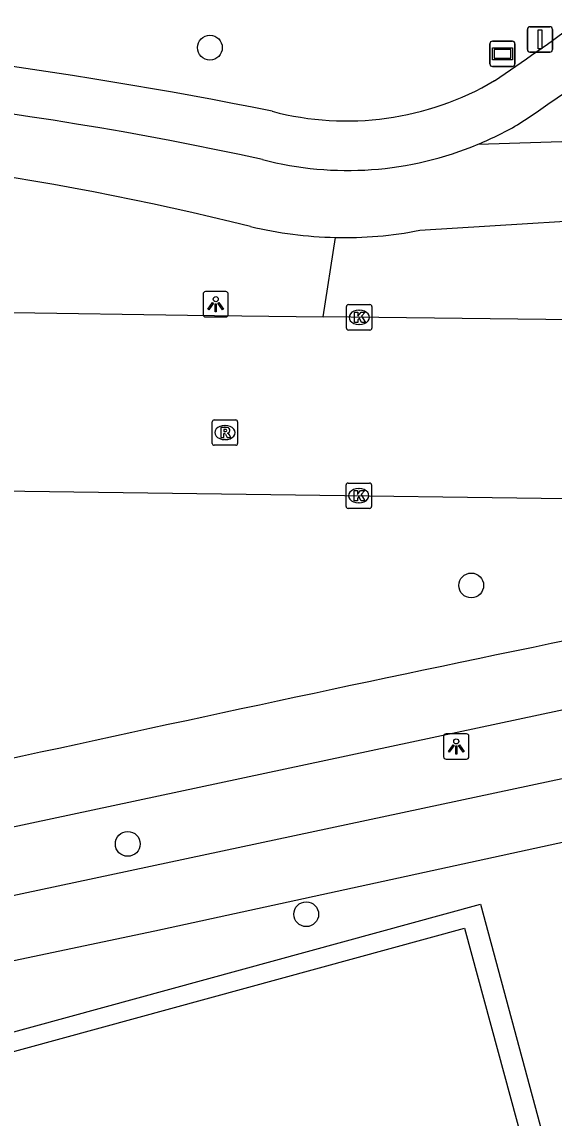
# Model space of a CAD drawing. Extents: x 159053 to 160041, y 380450 to 381422.
# Drawn here: x 159532.72 to 159553.7, y 380777.85 to 380821.08 of the extents above; entities that cross this region are included whole.
import ezdxf

# ---------------------------------------------------------------- set-up
doc = ezdxf.new("R2010")
doc.units = 0
for name, color, linetype in [('IMGEO_Berm_groen', 7, 'Continuous'), ('IMGEO_Boom', 7, 'Continuous'), ('IMGEO_Fietspad_gesloten', 7, 'Continuous'), ('IMGEO_Hek', 7, 'Continuous'), ('IMGEO_Kolk', 7, 'Continuous'), ('IMGEO_Lichtpunt', 7, 'Continuous'), ('IMGEO_Parkeervlak_gesloten', 7, 'Continuous'), ('IMGEO_Rijbaan_lokaal_gesloten', 7, 'Continuous'), ('IMGEO_Rioolput', 7, 'Continuous'), ('IMGEO_Verkeersbordpaal', 7, 'Continuous'), ('IMGEO_Verklikker', 7, 'Continuous'), ('IMGEO_Voetpad_open', 7, 'Continuous')]:
    doc.layers.add(name, color=color, linetype=linetype)

msp = doc.modelspace()

# ---------------------------------------------------------------- linework, layer by layer
at = {"layer": 'IMGEO_Berm_groen'}
for points in [[(159544.602, 380809.444), (159545.079, 380812.581)], [(159508.533, 380774.71), (159511.387, 380775.509), (159550.798, 380786.279), (159553.651, 380775.706)]]:
    msp.add_lwpolyline(points, dxfattribs=at)
at = {"layer": 'IMGEO_Boom'}
for centre in [(159540.13, 380820.065), (159550.437, 380798.854), (159536.89, 380788.661), (159543.929, 380785.888)]:
    msp.add_circle(centre, 0.489, dxfattribs=at)
at = {"layer": 'IMGEO_Fietspad_gesloten'}
for points in [[(159550.715, 380816.255), (159556.893, 380816.451)], [(159548.408, 380812.863), (159558.175, 380813.469), (159563.161, 380813.573)], [(159609.517, 380805.8), (159580.041, 380799.489), (159531.309, 380789.098), (159521.713, 380787.099), (159506.465, 380783.743)]]:
    msp.add_lwpolyline(points, dxfattribs=at)
for centre, radius, start, end in [((159506.951, 380885.428), 82.056, 303.5975, 313.54477), ((159511.888, 380677.042), 141.884, 77.66234, 89.71462), ((159545.575, 380828.532), 13.31, 292.7182, 300.635), ((159513.718, 380700.418), 116.024, 76.02668, 88.5656), ((159545.561, 380828.575), 13.355, 255.4455, 292.7008), ((159545.411, 380828.463), 15.885, 256.6154, 268.8016), ((159545.499, 380827.418), 14.843, 268.3801, 281.3038), ((159959.553, 378841.286), 1996.975, 101.602577, 102.953036)]:
    msp.add_arc(centre, radius, start, end, dxfattribs=at)
at = {"layer": 'IMGEO_Hek'}
msp.add_lwpolyline([(159508.533, 380774.71), (159511.387, 380775.509), (159550.798, 380786.279), (159553.651, 380775.706)], dxfattribs=at)
at = {"layer": 'IMGEO_Kolk'}
for p, q in [((159545.517, 380809.002), (159545.517, 380809.854)), ((159545.592, 380809.928), (159546.444, 380809.928)), ((159546.005, 380809.708), (159546.03, 380809.708)), ((159546.518, 380809.854), (159546.518, 380809.002)), ((159546.444, 380808.928), (159545.592, 380808.928)), ((159546.028, 380809.148), (159546.003, 380809.148)), ((159545.502, 380801.966), (159545.502, 380802.818)), ((159545.577, 380802.892), (159546.429, 380802.892)), ((159546.503, 380802.818), (159546.503, 380801.966)), ((159545.99, 380802.672), (159546.015, 380802.672)), ((159546.429, 380801.892), (159545.577, 380801.892)), ((159546.013, 380802.112), (159545.988, 380802.112))]:
    msp.add_line(p, q, dxfattribs=at)
for points in [[(159545.517, 380809.002), (159545.517, 380809.854)], [(159545.592, 380809.928), (159546.444, 380809.928)], [(159546.518, 380809.854), (159546.518, 380809.002)], [(159545.838, 380809.628), (159545.961, 380809.628), (159545.961, 380809.477), (159546.091, 380809.628), (159546.255, 380809.628), (159546.109, 380809.477), (159546.262, 380809.228), (159546.11, 380809.228), (159546.025, 380809.392), (159545.961, 380809.325), (159545.961, 380809.228), (159545.838, 380809.228), (159545.838, 380809.628)], [(159546.444, 380808.928), (159545.592, 380808.928)], [(159545.502, 380801.966), (159545.502, 380802.818)], [(159545.577, 380802.892), (159546.429, 380802.892)], [(159546.503, 380802.818), (159546.503, 380801.966)], [(159545.823, 380802.592), (159545.946, 380802.592), (159545.946, 380802.441), (159546.076, 380802.592), (159546.24, 380802.592), (159546.094, 380802.441), (159546.247, 380802.192), (159546.095, 380802.192), (159546.01, 380802.356), (159545.946, 380802.289), (159545.946, 380802.192), (159545.823, 380802.192), (159545.823, 380802.592)], [(159546.429, 380801.892), (159545.577, 380801.892)]]:
    msp.add_lwpolyline(points, dxfattribs=at)
for centre, start, end in [((159545.594, 380809.852), 91.552, 178.448), ((159545.594, 380809.852), 91.552, 178.448), ((159546.442, 380809.852), 1.552, 88.448), ((159546.442, 380809.852), 1.552, 88.448), ((159545.594, 380809.004), 181.552, 268.448), ((159545.594, 380809.004), 181.552, 268.448), ((159546.442, 380809.004), 271.552, 358.448), ((159546.442, 380809.004), 271.552, 358.448), ((159545.579, 380802.816), 91.552, 178.448), ((159545.579, 380802.816), 91.552, 178.448), ((159546.427, 380802.816), 1.552, 88.448), ((159546.427, 380802.816), 1.552, 88.448), ((159545.579, 380801.968), 181.552, 268.448), ((159545.579, 380801.968), 181.552, 268.448), ((159546.427, 380801.968), 271.552, 358.448), ((159546.427, 380801.968), 271.552, 358.448)]:
    msp.add_arc(centre, 0.0765, start, end, dxfattribs=at)
for centre, major_axis, ratio, start_param, end_param in [((159546.004, 380809.428), (-0.387, 0.002), 0.722429, 4.712389, 7.853982), ((159546.029, 380809.428), (-0.39, 0.002), 0.717154, 1.570796, 4.712389), ((159545.989, 380802.392), (-0.387, 0.002), 0.722429, 4.712389, 7.853982), ((159546.014, 380802.392), (-0.39, 0.002), 0.717154, 1.570796, 4.712389)]:
    msp.add_ellipse(centre, major_axis=major_axis, ratio=ratio, start_param=start_param, end_param=end_param, dxfattribs=at)
at = {"layer": 'IMGEO_Lichtpunt'}
for p, q in [((159539.86, 380810.346), (159539.86, 380809.539)), ((159539.86, 380810.346), (159539.86, 380809.539)), ((159540.762, 380810.441), (159539.954, 380810.441)), ((159540.762, 380810.441), (159539.954, 380810.441)), ((159540.856, 380809.539), (159540.856, 380810.346)), ((159540.856, 380809.539), (159540.856, 380810.346)), ((159539.954, 380809.445), (159540.762, 380809.445)), ((159539.954, 380809.445), (159540.762, 380809.445)), ((159549.348, 380792.907), (159549.348, 380792.1)), ((159549.348, 380792.907), (159549.348, 380792.1)), ((159550.25, 380793.002), (159549.442, 380793.002)), ((159550.25, 380793.002), (159549.442, 380793.002)), ((159550.344, 380792.1), (159550.344, 380792.907)), ((159550.344, 380792.1), (159550.344, 380792.907)), ((159549.442, 380792.006), (159550.25, 380792.006)), ((159549.442, 380792.006), (159550.25, 380792.006))]:
    msp.add_line(p, q, dxfattribs=at)
for points in [[(159540.234, 380810.01), (159540.273, 380809.982), (159540.085, 380809.72), (159540.047, 380809.747), (159540.234, 380810.01)], [(159540.336, 380809.962), (159540.383, 380809.962), (159540.383, 380809.64), (159540.336, 380809.64), (159540.336, 380809.962)], [(159540.446, 380809.982), (159540.484, 380810.009), (159540.671, 380809.747), (159540.632, 380809.719), (159540.446, 380809.982)], [(159549.722, 380792.571), (159549.761, 380792.543), (159549.573, 380792.281), (159549.535, 380792.308), (159549.722, 380792.571)], [(159549.824, 380792.523), (159549.871, 380792.523), (159549.871, 380792.201), (159549.824, 380792.201), (159549.824, 380792.523)], [(159549.934, 380792.543), (159549.972, 380792.57), (159550.159, 380792.308), (159550.12, 380792.28), (159549.934, 380792.543)]]:
    msp.add_lwpolyline(points, dxfattribs=at)
for centre in [(159540.359, 380810.144), (159549.847, 380792.705)]:
    msp.add_circle(centre, 0.0994, dxfattribs=at)
for centre, start, end in [((159539.954, 380810.346), 90, 180), ((159539.954, 380810.346), 90, 180), ((159540.762, 380810.346), 0, 90), ((159540.762, 380810.346), 0, 90), ((159539.954, 380809.539), 180, 270), ((159539.954, 380809.539), 180, 270), ((159540.762, 380809.539), 270, 0), ((159540.762, 380809.539), 270, 360), ((159549.442, 380792.907), 90, 180), ((159549.442, 380792.907), 90, 180), ((159550.25, 380792.907), 0, 90), ((159550.25, 380792.907), 0, 90), ((159549.442, 380792.1), 180, 270), ((159549.442, 380792.1), 180, 270), ((159550.25, 380792.1), 270, 0), ((159550.25, 380792.1), 270, 360)]:
    msp.add_arc(centre, 0.0946, start, end, dxfattribs=at)
at = {"layer": 'IMGEO_Parkeervlak_gesloten'}
msp.add_lwpolyline([(159510.851, 380770.152), (159509.689, 380774.271), (159550.171, 380785.338), (159557.689, 380757.639), (159529.134, 380750), (159518.45, 380747.142)], dxfattribs=at)
at = {"layer": 'IMGEO_Rijbaan_lokaal_gesloten'}
for points in [[(159521.124, 380809.787), (159525.485, 380809.73), (159539.243, 380809.508), (159544.602, 380809.444)], [(159568.738, 380809.156), (159544.602, 380809.444)], [(159531.854, 380802.585), (159564.839, 380802.14)]]:
    msp.add_lwpolyline(points, dxfattribs=at)
at = {"layer": 'IMGEO_Rioolput'}
for p, q in [((159540.298, 380805.384), (159541.15, 380805.384)), ((159540.223, 380804.458), (159540.223, 380805.31)), ((159540.711, 380805.164), (159540.736, 380805.164)), ((159541.224, 380805.31), (159541.224, 380804.458)), ((159540.734, 380804.604), (159540.709, 380804.604)), ((159541.15, 380804.384), (159540.298, 380804.384))]:
    msp.add_line(p, q, dxfattribs=at)
for points in [[(159540.298, 380805.384), (159541.15, 380805.384)], [(159540.223, 380804.458), (159540.223, 380805.31)], [(159540.812, 380805.082), (159540.56, 380805.084), (159540.56, 380804.684)], [(159540.738, 380805.003), (159540.684, 380805.003), (159540.684, 380804.922)], [(159540.684, 380804.922), (159540.736, 380804.922)], [(159541.224, 380805.31), (159541.224, 380804.458)], [(159540.56, 380804.684), (159540.684, 380804.684), (159540.684, 380804.846), (159540.695, 380804.846)], [(159540.742, 380804.817), (159540.813, 380804.684), (159540.953, 380804.684), (159540.888, 380804.81)], [(159541.15, 380804.384), (159540.298, 380804.384)]]:
    msp.add_lwpolyline(points, dxfattribs=at)
for centre, radius, start, end in [((159540.3, 380805.308), 0.0765, 91.552, 178.448), ((159540.3, 380805.308), 0.0765, 91.552, 178.448), ((159541.148, 380805.308), 0.0765, 1.552, 88.448), ((159541.148, 380805.308), 0.0765, 1.552, 88.448), ((159540.72, 380805.111), 0.19, 274.7715, 282.9687), ((159540.744, 380804.907), 0.0964, 77.0061, 93.1865), ((159540.758, 380804.964), 0.0378, 276.6634, 79.6772), ((159540.811, 380804.972), 0.109, 350.3612, 89.416), ((159540.809, 380804.972), 0.112, 277.5842, 350.9817), ((159540.3, 380804.46), 0.0765, 181.552, 268.448), ((159540.3, 380804.46), 0.0765, 181.552, 268.448), ((159540.694, 380804.793), 0.0533, 26.0293, 88.6989), ((159540.793, 380804.757), 0.108, 29.5134, 73.7905), ((159541.148, 380804.46), 0.0765, 271.552, 358.448), ((159541.148, 380804.46), 0.0765, 271.552, 358.448)]:
    msp.add_arc(centre, radius, start, end, dxfattribs=at)
for centre, major_axis, ratio, start_param, end_param in [((159540.71, 380804.884), (-0.387, 0.002), 0.722429, 4.712389, 7.853982), ((159540.735, 380804.884), (-0.39, 0.002), 0.717154, 1.570796, 4.712389)]:
    msp.add_ellipse(centre, major_axis=major_axis, ratio=ratio, start_param=start_param, end_param=end_param, dxfattribs=at)
at = {"layer": 'IMGEO_Verkeersbordpaal'}
for p, q in [((159552.753, 380820.886), (159553.543, 380820.886)), ((159553.543, 380820.886), (159552.753, 380820.886)), ((159552.653, 380819.986), (159552.653, 380820.786)), ((159552.653, 380820.786), (159552.653, 380819.986)), ((159553.643, 380820.786), (159553.643, 380819.986)), ((159553.643, 380819.986), (159553.643, 380820.786)), ((159553.543, 380819.886), (159552.753, 380819.886)), ((159552.753, 380819.886), (159553.543, 380819.886))]:
    msp.add_line(p, q, dxfattribs=at)
msp.add_lwpolyline([(159553.073, 380820.761), (159553.223, 380820.761), (159553.223, 380820.011), (159553.073, 380820.011), (159553.073, 380820.761)], dxfattribs=at)
for centre, start, end in [((159552.753, 380820.786), 90, 180), ((159552.753, 380820.786), 90, 180), ((159553.543, 380820.786), 0, 90), ((159553.543, 380820.786), 360, 90), ((159552.753, 380819.986), 180, 270), ((159552.753, 380819.986), 180, 270), ((159553.543, 380819.986), 270, 0), ((159553.543, 380819.986), 270, 0)]:
    msp.add_arc(centre, 0.1, start, end, dxfattribs=at)
at = {"layer": 'IMGEO_Verklikker'}
for p, q in [((159551.173, 380819.42), (159551.173, 380820.22)), ((159551.173, 380820.22), (159551.173, 380819.42)), ((159551.273, 380820.32), (159552.063, 380820.32)), ((159552.063, 380820.32), (159551.273, 380820.32)), ((159552.163, 380820.22), (159552.163, 380819.42)), ((159552.163, 380819.42), (159552.163, 380820.22)), ((159552.063, 380819.32), (159551.273, 380819.32)), ((159551.273, 380819.32), (159552.063, 380819.32))]:
    msp.add_line(p, q, dxfattribs=at)
for points in [[(159551.274, 380820.052), (159552.062, 380820.052), (159552.062, 380819.588), (159551.274, 380819.588), (159551.274, 380820.052)], [(159551.339, 380819.987), (159551.339, 380819.653), (159551.997, 380819.653), (159551.997, 380819.987), (159551.339, 380819.987)]]:
    msp.add_lwpolyline(points, dxfattribs=at)
for centre, start, end in [((159551.273, 380820.22), 90, 180), ((159551.273, 380820.22), 90, 180), ((159552.063, 380820.22), 0, 90), ((159552.063, 380820.22), 360, 90), ((159551.273, 380819.42), 180, 270), ((159551.273, 380819.42), 180, 270), ((159552.063, 380819.42), 270, 0), ((159552.063, 380819.42), 270, 0)]:
    msp.add_arc(centre, 0.1, start, end, dxfattribs=at)
at = {"layer": 'IMGEO_Voetpad_open'}
for points in [[(159507.401, 380778.807), (159537.961, 380785.234), (159605.883, 380800.005), (159670.336, 380813.303), (159681.175, 380815.073), (159690.173, 380816.785), (159704.176, 380819.004)], [(159631.091, 380807.706), (159597.933, 380800.609), (159554.204, 380791.269), (159520.552, 380784.102), (159514.007, 380782.776), (159506.964, 380781.227)]]:
    msp.add_lwpolyline(points, dxfattribs=at)
for centre, radius, start, end in [((159505.556, 380887.192), 82.343, 303.79409, 309.43369), ((159507.185, 380642.491), 178.606, 78.56734, 86.77509), ((159545.521, 380828.683), 11.51, 255.2381, 300.4637)]:
    msp.add_arc(centre, radius, start, end, dxfattribs=at)

doc.saveas('drawing.dxf')
